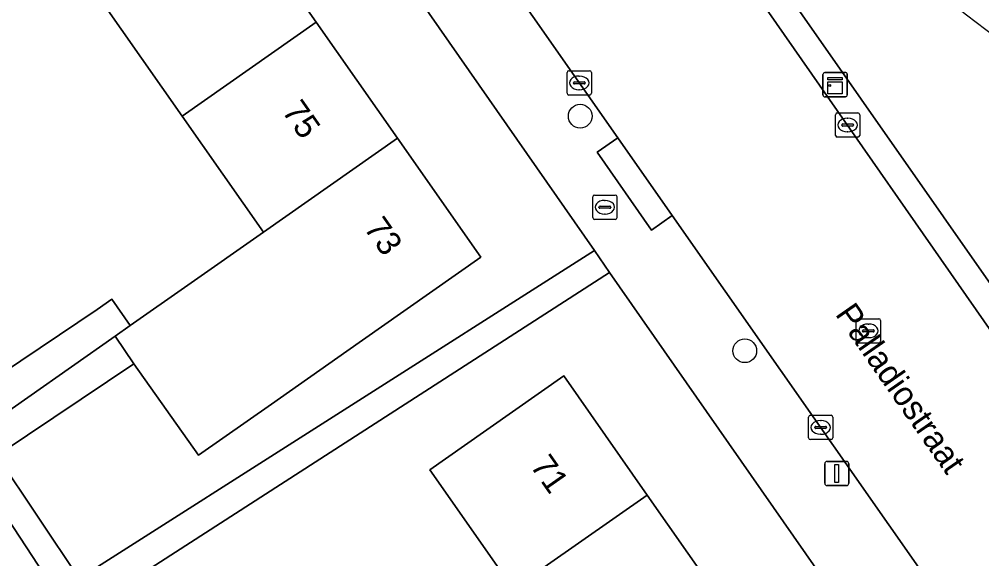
# Model space of a CAD drawing. Extents: x 159352 to 160617, y 385888 to 387323.
# Drawn here: x 159792.27 to 159831.89, y 386317.96 to 386340.17 of the extents above; entities that cross this region are included whole.
import ezdxf

# ---------------------------------------------------------------- set-up
doc = ezdxf.new("R2010")
doc.units = 0
for name, color, linetype in [('IMGEO_Boom', 7, 'Continuous'), ('IMGEO_Brandkraan', 7, 'Continuous'), ('IMGEO_Erf', 7, 'Continuous'), ('IMGEO_Groenvoorziening', 7, 'Continuous'), ('IMGEO_Kast', 7, 'Continuous'), ('IMGEO_Kolk', 7, 'Continuous'), ('IMGEO_Lichtmast', 7, 'Continuous'), ('IMGEO_Openbare_ruimte_label', 7, 'Continuous'), ('IMGEO_Pand', 7, 'Continuous'), ('IMGEO_Pand_nummerreeks', 7, 'Continuous'), ('IMGEO_Rijbaan_lokaal_gesloten', 7, 'Continuous'), ('IMGEO_Rioolput', 7, 'Continuous'), ('IMGEO_Voetpad_open', 7, 'Continuous')]:
    doc.layers.add(name, color=color, linetype=linetype)

msp = doc.modelspace()

# ---------------------------------------------------------------- linework, layer by layer
at = {"layer": 'IMGEO_Boom'}
for centre in [(159815.362, 386336.18), (159822.136, 386326.522)]:
    msp.add_circle(centre, 0.489, dxfattribs=at)
at = {"layer": 'IMGEO_Brandkraan'}
for p, q in [((159815.874, 386332.006), (159815.874, 386332.858)), ((159815.949, 386332.932), (159816.801, 386332.932)), ((159816.362, 386332.712), (159816.387, 386332.712)), ((159816.875, 386332.858), (159816.875, 386332.006)), ((159816.133, 386332.426), (159816.133, 386332.438)), ((159816.571, 386332.389), (159816.173, 386332.389)), ((159816.176, 386332.475), (159816.574, 386332.475)), ((159816.617, 386332.438), (159816.617, 386332.426)), ((159816.801, 386331.932), (159815.949, 386331.932)), ((159816.385, 386332.152), (159816.36, 386332.152))]:
    msp.add_line(p, q, dxfattribs=at)
for points in [[(159815.874, 386332.006), (159815.874, 386332.858)], [(159815.949, 386332.932), (159816.801, 386332.932)], [(159816.875, 386332.858), (159816.875, 386332.006)], [(159816.801, 386331.932), (159815.949, 386331.932)]]:
    msp.add_lwpolyline(points, dxfattribs=at)
for centre, radius, start, end in [((159815.951, 386332.856), 0.0765, 91.552, 178.448), ((159815.951, 386332.856), 0.0765, 91.552, 178.448), ((159816.799, 386332.856), 0.0765, 1.552, 88.448), ((159816.799, 386332.856), 0.0765, 1.552, 88.448), ((159816.173, 386332.435), 0.0403, 85.8775, 175.7526), ((159816.17, 386332.425), 0.0366, 178.938, 274.7102), ((159816.574, 386332.432), 0.043, 264.8664, 352.4533), ((159816.578, 386332.437), 0.0386, 1.7309, 96.639), ((159815.951, 386332.008), 0.0765, 181.552, 268.448), ((159815.951, 386332.008), 0.0765, 181.552, 268.448), ((159816.799, 386332.008), 0.0765, 271.552, 358.448), ((159816.799, 386332.008), 0.0765, 271.552, 358.448)]:
    msp.add_arc(centre, radius, start, end, dxfattribs=at)
for centre, major_axis, ratio, start_param, end_param in [((159816.361, 386332.432), (-0.387, 0.002), 0.722429, 4.712389, 7.853982), ((159816.386, 386332.432), (-0.39, 0.002), 0.717154, 1.570796, 4.712389)]:
    msp.add_ellipse(centre, major_axis=major_axis, ratio=ratio, start_param=start_param, end_param=end_param, dxfattribs=at)
at = {"layer": 'IMGEO_Erf'}
for points in [[(159791.347, 386322.201), (159794.738, 386317.142), (159815.949, 386330.644), (159787.666, 386371.193)], [(159793.797, 386316.542), (159791.022, 386320.752), (159788.643, 386319.195), (159786.671, 386322.188), (159784.762, 386325.083), (159786.901, 386326.492), (159784.156, 386330.214), (159781.898, 386328.735), (159779.953, 386331.706), (159777.919, 386334.812), (159780.178, 386336.291), (159777.843, 386339.993), (159775.585, 386338.514), (159771.606, 386344.591), (159773.865, 386346.07), (159764.875, 386359.296), (159762.584, 386357.757), (159758.495, 386363.843), (159760.786, 386365.382), (159760.635, 386365.607), (159738.213, 386358.849), (159740.771, 386352.514), (159758.089, 386325.63), (159772.624, 386303.066)], [(159791.085, 386359.167), (159794.436, 386354.389), (159797.786, 386349.611), (159801.137, 386344.833), (159804.487, 386340.055), (159807.838, 386335.276), (159811.274, 386330.377), (159807.181, 386327.507), (159805.756, 386326.508), (159802.645, 386324.326), (159799.651, 386322.226), (159796.983, 386325.978), (159791.522, 386322.318)], [(159789.97, 386324.533), (159795.478, 386328.224), (159796.076, 386328.643), (159796.833, 386327.562), (159799.209, 386329.226), (159802.32, 386331.408), (159798.969, 386336.187), (159795.618, 386340.964), (159792.268, 386345.742), (159788.917, 386350.52)], [(159816.573, 386329.75), (159795.42, 386316.124)], [(159844.806, 386289.272), (159816.573, 386329.75)]]:
    msp.add_lwpolyline(points, dxfattribs=at)
msp.add_lwpolyline([(159822.629, 386302.387), (159819.285, 386307.165), (159815.941, 386311.942), (159812.597, 386316.72), (159809.166, 386321.622), (159810.592, 386322.619), (159814.688, 386325.485), (159818.117, 386320.584), (159821.461, 386315.806), (159824.804, 386311.027), (159828.147, 386306.249), (159831.491, 386301.47), (159834.834, 386296.691), (159838.178, 386291.913), (159841.607, 386287.012), (159836.092, 386283.152), (159833.225, 386287.249), (159832.662, 386288.053), (159829.318, 386292.831), (159825.974, 386297.608)], close=True, dxfattribs=at)
at = {"layer": 'IMGEO_Groenvoorziening'}
msp.add_lwpolyline([(159811.455, 386370.23), (159805.964, 386366.806), (159806.589, 386365.964), (159850.651, 386302.97), (159857.535, 386311.49), (159868.03, 386323.154), (159869.618, 386325.221), (159857.066, 386327.973)], dxfattribs=at)
msp.add_arc((159872.517, 386393.247), 67.078, 229.49453, 256.68303, dxfattribs=at)
msp.add_arc((159872.517, 386393.247), 67.078, 229.49453, 256.68303, dxfattribs=at)
at = {"layer": 'IMGEO_Kast'}
for p, q in [((159825.355, 386337.053), (159825.355, 386337.894)), ((159825.355, 386337.894), (159825.355, 386337.053)), ((159825.43, 386337.978), (159826.271, 386337.978)), ((159826.271, 386337.978), (159825.43, 386337.978)), ((159826.355, 386337.903), (159826.355, 386337.062)), ((159826.355, 386337.062), (159826.355, 386337.903)), ((159826.28, 386336.978), (159825.439, 386336.978)), ((159825.439, 386336.978), (159826.28, 386336.978))]:
    msp.add_line(p, q, dxfattribs=at)
for points in [[(159825.55, 386337.768), (159826.15, 386337.768), (159826.15, 386337.683), (159825.55, 386337.683), (159825.55, 386337.768)], [(159825.55, 386337.593), (159826.15, 386337.593), (159826.15, 386337.104), (159825.55, 386337.104), (159825.55, 386337.593)]]:
    msp.add_lwpolyline(points, dxfattribs=at)
msp.add_circle((159825.634, 386337.442), 0.0377, dxfattribs=at)
for centre, start, end in [((159825.433, 386337.9), 92.4484, 184.2845), ((159825.433, 386337.9), 92.4484, 184.2845), ((159826.277, 386337.9), 2.4484, 94.2845), ((159826.277, 386337.9), 2.4484, 94.2845), ((159825.433, 386337.056), 182.4484, 274.2845), ((159825.433, 386337.056), 182.4484, 274.2845), ((159826.277, 386337.056), 272.4484, 4.2845), ((159826.277, 386337.056), 272.4484, 4.2845)]:
    msp.add_arc(centre, 0.0779, start, end, dxfattribs=at)
at = {"layer": 'IMGEO_Kolk'}
for p, q in [((159814.821, 386337.125), (159814.821, 386337.977)), ((159814.896, 386338.051), (159815.748, 386338.051)), ((159815.309, 386337.831), (159815.334, 386337.831)), ((159815.822, 386337.977), (159815.822, 386337.125)), ((159815.08, 386337.545), (159815.08, 386337.557)), ((159815.518, 386337.508), (159815.12, 386337.508)), ((159815.123, 386337.594), (159815.521, 386337.594)), ((159815.564, 386337.557), (159815.564, 386337.545)), ((159815.748, 386337.051), (159814.896, 386337.051)), ((159815.332, 386337.271), (159815.307, 386337.271)), ((159825.869, 386335.39), (159825.869, 386336.242)), ((159825.944, 386336.316), (159826.796, 386336.316)), ((159826.87, 386336.242), (159826.87, 386335.39)), ((159826.128, 386335.81), (159826.128, 386335.822)), ((159826.566, 386335.773), (159826.168, 386335.773)), ((159826.171, 386335.859), (159826.569, 386335.859)), ((159826.357, 386336.096), (159826.382, 386336.096)), ((159826.612, 386335.822), (159826.612, 386335.81)), ((159826.38, 386335.536), (159826.355, 386335.536)), ((159826.796, 386335.316), (159825.944, 386335.316)), ((159824.836, 386323.865), (159825.688, 386323.865)), ((159824.761, 386322.939), (159824.761, 386323.791)), ((159825.249, 386323.645), (159825.274, 386323.645)), ((159825.762, 386323.791), (159825.762, 386322.939)), ((159825.02, 386323.359), (159825.02, 386323.371)), ((159825.458, 386323.322), (159825.06, 386323.322)), ((159825.063, 386323.408), (159825.461, 386323.408)), ((159825.272, 386323.085), (159825.247, 386323.085)), ((159825.504, 386323.371), (159825.504, 386323.359)), ((159825.688, 386322.865), (159824.836, 386322.865))]:
    msp.add_line(p, q, dxfattribs=at)
for points in [[(159814.821, 386337.125), (159814.821, 386337.977)], [(159814.896, 386338.051), (159815.748, 386338.051)], [(159815.822, 386337.977), (159815.822, 386337.125)], [(159815.748, 386337.051), (159814.896, 386337.051)], [(159825.869, 386335.39), (159825.869, 386336.242)], [(159825.944, 386336.316), (159826.796, 386336.316)], [(159826.87, 386336.242), (159826.87, 386335.39)], [(159826.796, 386335.316), (159825.944, 386335.316)], [(159824.836, 386323.865), (159825.688, 386323.865)], [(159824.761, 386322.939), (159824.761, 386323.791)], [(159825.762, 386323.791), (159825.762, 386322.939)], [(159825.688, 386322.865), (159824.836, 386322.865)]]:
    msp.add_lwpolyline(points, dxfattribs=at)
for centre, radius, start, end in [((159814.898, 386337.975), 0.0765, 91.552, 178.448), ((159814.898, 386337.975), 0.0765, 91.552, 178.448), ((159815.746, 386337.975), 0.0765, 1.552, 88.448), ((159815.746, 386337.975), 0.0765, 1.552, 88.448), ((159815.12, 386337.554), 0.0403, 85.8775, 175.7526), ((159815.117, 386337.544), 0.0366, 178.938, 274.7102), ((159815.521, 386337.551), 0.043, 264.8664, 352.4533), ((159815.525, 386337.556), 0.0386, 1.7309, 96.639), ((159814.898, 386337.127), 0.0765, 181.552, 268.448), ((159814.898, 386337.127), 0.0765, 181.552, 268.448), ((159815.746, 386337.127), 0.0765, 271.552, 358.448), ((159815.746, 386337.127), 0.0765, 271.552, 358.448), ((159825.946, 386336.24), 0.0765, 91.552, 178.448), ((159825.946, 386336.24), 0.0765, 91.552, 178.448), ((159826.794, 386336.24), 0.0765, 1.552, 88.448), ((159826.794, 386336.24), 0.0765, 1.552, 88.448), ((159826.168, 386335.819), 0.0403, 85.8775, 175.7526), ((159826.165, 386335.809), 0.0366, 178.938, 274.7102), ((159826.569, 386335.816), 0.043, 264.8664, 352.4533), ((159826.573, 386335.821), 0.0386, 1.7309, 96.639), ((159825.946, 386335.392), 0.0765, 181.552, 268.448), ((159825.946, 386335.392), 0.0765, 181.552, 268.448), ((159826.794, 386335.392), 0.0765, 271.552, 358.448), ((159826.794, 386335.392), 0.0765, 271.552, 358.448), ((159824.838, 386323.789), 0.0765, 91.552, 178.448), ((159824.838, 386323.789), 0.0765, 91.552, 178.448), ((159825.686, 386323.789), 0.0765, 1.552, 88.448), ((159825.686, 386323.789), 0.0765, 1.552, 88.448), ((159825.06, 386323.368), 0.0403, 85.8775, 175.7526), ((159825.057, 386323.358), 0.0366, 178.938, 274.7102), ((159825.461, 386323.365), 0.043, 264.8664, 352.4533), ((159825.465, 386323.37), 0.0386, 1.7309, 96.639), ((159824.838, 386322.941), 0.0765, 181.552, 268.448), ((159824.838, 386322.941), 0.0765, 181.552, 268.448), ((159825.686, 386322.941), 0.0765, 271.552, 358.448), ((159825.686, 386322.941), 0.0765, 271.552, 358.448)]:
    msp.add_arc(centre, radius, start, end, dxfattribs=at)
for centre, major_axis, ratio, start_param, end_param in [((159815.308, 386337.551), (-0.387, 0.002), 0.722429, 4.712389, 7.853982), ((159815.333, 386337.551), (-0.39, 0.002), 0.717154, 1.570796, 4.712389), ((159826.356, 386335.816), (-0.387, 0.002), 0.722429, 4.712389, 7.853982), ((159826.381, 386335.816), (-0.39, 0.002), 0.717154, 1.570796, 4.712389), ((159825.248, 386323.365), (-0.387, 0.002), 0.722429, 4.712389, 7.853982), ((159825.273, 386323.365), (-0.39, 0.002), 0.717154, 1.570796, 4.712389)]:
    msp.add_ellipse(centre, major_axis=major_axis, ratio=ratio, start_param=start_param, end_param=end_param, dxfattribs=at)
at = {"layer": 'IMGEO_Lichtmast'}
for p, q in [((159825.43, 386321.069), (159825.43, 386321.869)), ((159825.43, 386321.869), (159825.43, 386321.069)), ((159825.53, 386321.969), (159826.32, 386321.969)), ((159826.32, 386321.969), (159825.53, 386321.969)), ((159826.42, 386321.869), (159826.42, 386321.069)), ((159826.42, 386321.069), (159826.42, 386321.869)), ((159826.32, 386320.969), (159825.53, 386320.969)), ((159825.53, 386320.969), (159826.32, 386320.969))]:
    msp.add_line(p, q, dxfattribs=at)
msp.add_lwpolyline([(159825.85, 386321.844), (159826, 386321.844), (159826, 386321.094), (159825.85, 386321.094), (159825.85, 386321.844)], dxfattribs=at)
for centre, start, end in [((159825.53, 386321.869), 90, 180), ((159825.53, 386321.869), 90, 180), ((159826.32, 386321.869), 0, 90), ((159826.32, 386321.869), 360, 90), ((159825.53, 386321.069), 180, 270), ((159825.53, 386321.069), 180, 270), ((159826.32, 386321.069), 270, 0), ((159826.32, 386321.069), 270, 0)]:
    msp.add_arc(centre, 0.1, start, end, dxfattribs=at)
at = {"layer": 'IMGEO_Pand'}
for points in [[(159804.487, 386340.055), (159801.137, 386344.833), (159795.618, 386340.964), (159798.969, 386336.187)], [(159807.838, 386335.276), (159804.487, 386340.055), (159798.969, 386336.187), (159802.32, 386331.408)], [(159811.274, 386330.377), (159807.838, 386335.276), (159802.32, 386331.408), (159799.209, 386329.226), (159796.833, 386327.562), (159796.213, 386327.127), (159796.983, 386325.978), (159799.651, 386322.226), (159802.645, 386324.326), (159805.756, 386326.508), (159807.181, 386327.507)], [(159796.213, 386327.127), (159796.833, 386327.562), (159796.076, 386328.643), (159795.478, 386328.224), (159789.97, 386324.533), (159790.807, 386323.338)], [(159796.983, 386325.978), (159796.213, 386327.127), (159790.807, 386323.338), (159791.522, 386322.318)], [(159818.117, 386320.584), (159814.688, 386325.485), (159810.592, 386322.619), (159809.166, 386321.622), (159812.597, 386316.72)], [(159821.461, 386315.806), (159818.117, 386320.584), (159812.597, 386316.72), (159815.941, 386311.942)]]:
    msp.add_lwpolyline(points, close=True, dxfattribs=at)
at = {"layer": 'IMGEO_Rijbaan_lokaal_gesloten'}
for points in [[(159852.375, 386298.512), (159803.779, 386368.209), (159801.352, 386371.652), (159795.946, 386379.321), (159783.708, 386396.969)], [(159790.721, 386372.862), (159806.321, 386350.42), (159816.904, 386335.29), (159819.146, 386332.086), (159845.816, 386294.018)]]:
    msp.add_lwpolyline(points, dxfattribs=at)
at = {"layer": 'IMGEO_Rioolput'}
for p, q in [((159826.8, 386327.842), (159827.652, 386327.842)), ((159826.725, 386326.916), (159826.725, 386327.768)), ((159827.213, 386327.622), (159827.238, 386327.622)), ((159827.726, 386327.768), (159827.726, 386326.916)), ((159826.984, 386327.336), (159826.984, 386327.348)), ((159827.422, 386327.299), (159827.024, 386327.299)), ((159827.027, 386327.385), (159827.425, 386327.385)), ((159827.236, 386327.062), (159827.211, 386327.062)), ((159827.468, 386327.348), (159827.468, 386327.336)), ((159827.652, 386326.842), (159826.8, 386326.842))]:
    msp.add_line(p, q, dxfattribs=at)
for points in [[(159826.8, 386327.842), (159827.652, 386327.842)], [(159826.725, 386326.916), (159826.725, 386327.768)], [(159827.726, 386327.768), (159827.726, 386326.916)], [(159827.652, 386326.842), (159826.8, 386326.842)]]:
    msp.add_lwpolyline(points, dxfattribs=at)
for centre, radius, start, end in [((159826.802, 386327.766), 0.0765, 91.552, 178.448), ((159826.802, 386327.766), 0.0765, 91.552, 178.448), ((159827.65, 386327.766), 0.0765, 1.552, 88.448), ((159827.65, 386327.766), 0.0765, 1.552, 88.448), ((159827.024, 386327.345), 0.0403, 85.8775, 175.7526), ((159827.021, 386327.335), 0.0366, 178.938, 274.7102), ((159827.425, 386327.342), 0.043, 264.8664, 352.4533), ((159827.429, 386327.347), 0.0386, 1.7309, 96.639), ((159826.802, 386326.918), 0.0765, 181.552, 268.448), ((159826.802, 386326.918), 0.0765, 181.552, 268.448), ((159827.65, 386326.918), 0.0765, 271.552, 358.448), ((159827.65, 386326.918), 0.0765, 271.552, 358.448)]:
    msp.add_arc(centre, radius, start, end, dxfattribs=at)
for centre, major_axis, ratio, start_param, end_param in [((159827.212, 386327.342), (-0.387, 0.002), 0.722429, 4.712389, 7.853982), ((159827.237, 386327.342), (-0.39, 0.002), 0.717154, 1.570796, 4.712389)]:
    msp.add_ellipse(centre, major_axis=major_axis, ratio=ratio, start_param=start_param, end_param=end_param, dxfattribs=at)
at = {"layer": 'IMGEO_Voetpad_open'}
for points in [[(159784.828, 386407.391), (159784.632, 386407.419), (159779.642, 386405.036), (159779.633, 386404.931), (159779.627, 386404.418), (159779.667, 386403.908), (159779.753, 386403.402), (159779.883, 386402.907), (159780.057, 386402.424), (159780.274, 386401.96), (159780.531, 386401.517), (159780.827, 386401.098), (159780.858, 386401.058), (159782.816, 386398.255), (159783.708, 386396.969), (159795.946, 386379.321), (159801.352, 386371.652), (159801.759, 386371.941), (159804.186, 386368.498), (159803.779, 386368.209), (159852.375, 386298.512), (159852.641, 386296.765), (159865.171, 386278.695)], [(159918.758, 386203.745), (159921.121, 386205.382), (159918.612, 386205.674), (159905.885, 386223.895), (159904.311, 386226.148), (159884.445, 386254.589), (159883.019, 386256.63), (159852.087, 386300.915), (159850.651, 386302.97), (159806.589, 386365.964), (159805.964, 386366.806), (159803.124, 386370.891), (159801.827, 386372.739), (159788.067, 386392.544), (159786.407, 386394.951), (159784.751, 386397.29), (159782.763, 386400.099)], [(159845.816, 386294.018), (159819.146, 386332.086), (159818.294, 386331.49), (159816.052, 386334.694), (159816.904, 386335.29), (159806.321, 386350.42), (159790.721, 386372.862)], [(159787.666, 386371.193), (159815.949, 386330.644), (159816.573, 386329.75), (159844.806, 386289.272), (159847.524, 386285.715)], [(159795.42, 386316.124), (159816.573, 386329.75), (159815.949, 386330.644), (159794.738, 386317.142), (159791.347, 386322.201)], [(159791.022, 386320.752), (159793.797, 386316.542)]]:
    msp.add_lwpolyline(points, dxfattribs=at)
msp.add_lwpolyline([(159816.904, 386335.29), (159816.052, 386334.694), (159818.294, 386331.49), (159819.146, 386332.086)], close=True, dxfattribs=at)

# ---------------------------------------------------------------- texts
at = {"layer": 'IMGEO_Openbare_ruimte_label'}
msp.add_text('Palladiostraat', height=1, rotation=304.8184, dxfattribs=at).set_placement((159825.833, 386328.028))
at = {"layer": 'IMGEO_Pand_nummerreeks'}
for s, rotation, p in [('75', 305.0401, (159803.056, 386336.383)), ('73', 305.0419, (159806.428, 386331.574)), ('71', 304.9799, (159813.274, 386321.784))]:
    msp.add_text(s, height=1, rotation=rotation, dxfattribs=at).set_placement(p)

doc.saveas('drawing.dxf')
